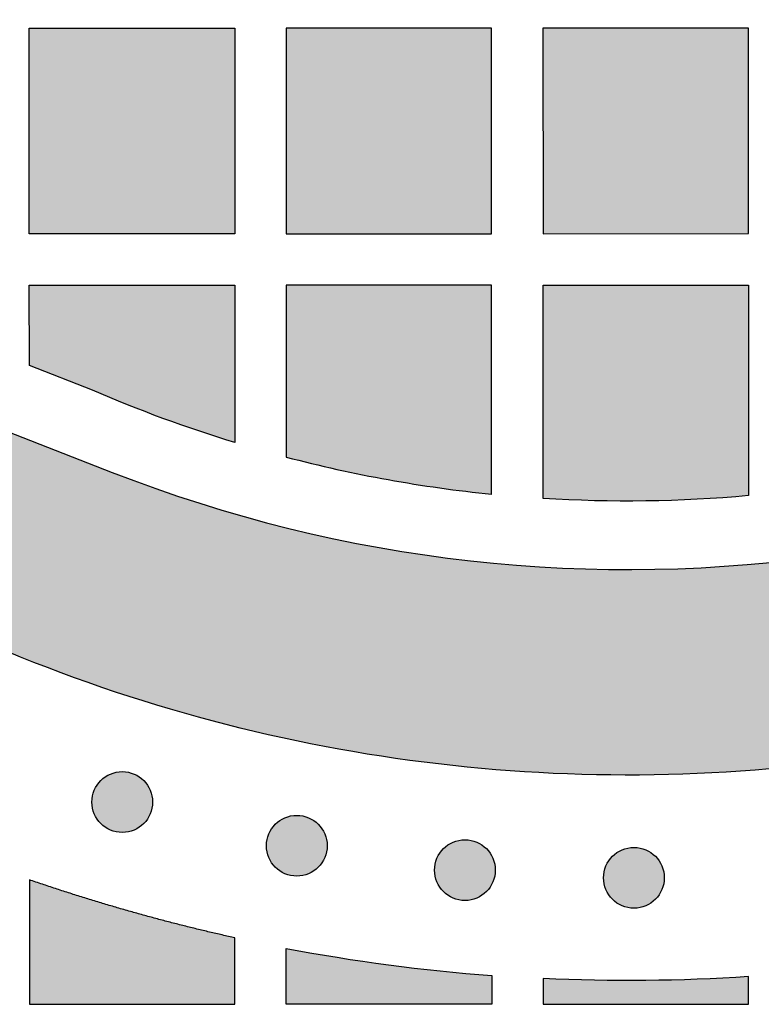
# Model space of a CAD drawing. Header units: millimetres. Extents: x -3873 to -97, y 912 to 4165.
# Tile 407 of 656: x -1579 to -1536, y 2715 to 2772. Entities that reach past the tile are written whole.
import ezdxf

# ---------------------------------------------------------------- set-up
doc = ezdxf.new("R2010")
doc.units = ezdxf.units.MM
doc.layers.add('pattern', color=7, linetype='Continuous', true_color=0x000000)

msp = doc.modelspace()

# ---------------------------------------------------------------- hatches: boundary and pattern name
at = {"layer": 'pattern'}
for points in [[(-1582.065, 2736.226), (-1587.821, 2751.251), (-1573.594, 2745.686), (-1571.085, 2744.751), (-1568.538, 2743.896), (-1565.957, 2743.121), (-1563.344, 2742.429), (-1560.705, 2741.821), (-1558.043, 2741.299), (-1555.362, 2740.865), (-1552.667, 2740.519), (-1549.962, 2740.262), (-1547.251, 2740.093), (-1544.539, 2740.014), (-1541.831, 2740.024), (-1539.13, 2740.123), (-1536.441, 2740.309), (-1533.768, 2740.581), (-1531.116, 2740.939), (-1530.121, 2741.099), (-1529.128, 2741.28), (-1528.135, 2741.48), (-1527.144, 2741.701), (-1526.155, 2741.941), (-1525.169, 2742.202), (-1524.186, 2742.483), (-1523.207, 2742.783), (-1522.233, 2743.104), (-1521.264, 2743.445), (-1520.301, 2743.805), (-1519.345, 2744.184), (-1518.395, 2744.583), (-1517.453, 2745.002), (-1516.52, 2745.439), (-1515.595, 2745.895), (-1514.679, 2746.369), (-1513.773, 2746.861), (-1512.878, 2747.371), (-1511.993, 2747.899), (-1511.12, 2748.444), (-1510.259, 2749.006), (-1509.41, 2749.584), (-1508.574, 2750.178), (-1507.751, 2750.787), (-1506.942, 2751.412), (-1506.147, 2752.051), (-1505.367, 2752.704), (-1504.602, 2753.371), (-1503.851, 2754.052), (-1503.116, 2754.745), (-1502.398, 2755.45), (-1501.692, 2756.169), (-1501, 2756.904), (-1500.319, 2757.654), (-1499.653, 2758.42), (-1498.999, 2759.2), (-1498.36, 2759.995), (-1497.736, 2760.804), (-1497.126, 2761.627), (-1496.533, 2762.463), (-1495.955, 2763.312), (-1495.393, 2764.173), (-1494.849, 2765.046), (-1494.321, 2765.931), (-1493.811, 2766.827), (-1493.319, 2767.732), (-1492.845, 2768.648), (-1492.389, 2769.573), (-1491.952, 2770.507), (-1491.534, 2771.449), (-1491.135, 2772.399), (-1490.755, 2773.356), (-1490.395, 2774.319), (-1490.055, 2775.287), (-1489.735, 2776.262), (-1489.434, 2777.24), (-1489.154, 2778.223), (-1488.893, 2779.209), (-1488.653, 2780.198), (-1488.432, 2781.189), (-1488.232, 2782.182), (-1488.052, 2783.176), (-1487.891, 2784.17), (-1487.534, 2786.823), (-1487.262, 2789.496), (-1487.076, 2792.185), (-1486.979, 2794.886), (-1486.969, 2797.594), (-1487.049, 2800.306), (-1487.217, 2803.016), (-1487.475, 2805.721), (-1487.822, 2808.416), (-1488.256, 2811.097), (-1488.778, 2813.759), (-1489.386, 2816.399), (-1490.079, 2819.011), (-1490.854, 2821.592), (-1491.71, 2824.139), (-1492.645, 2826.647), (-1498.212, 2840.874), (-1483.187, 2835.121), (-1482.522, 2833.594), (-1481.881, 2832.052), (-1481.267, 2830.496), (-1480.679, 2828.926), (-1480.119, 2827.343), (-1479.585, 2825.747), (-1479.079, 2824.139), (-1478.601, 2822.52), (-1478.151, 2820.891), (-1477.731, 2819.253), (-1477.339, 2817.605), (-1476.976, 2815.95), (-1476.643, 2814.287), (-1476.34, 2812.617), (-1476.066, 2810.942), (-1475.823, 2809.262), (-1475.609, 2807.578), (-1475.426, 2805.89), (-1475.274, 2804.201), (-1475.151, 2802.509), (-1475.059, 2800.817), (-1474.998, 2799.124), (-1474.967, 2797.433), (-1474.966, 2795.743), (-1474.995, 2794.055), (-1475.054, 2792.371), (-1475.142, 2790.691), (-1475.261, 2789.015), (-1475.409, 2787.345), (-1475.586, 2785.681), (-1475.792, 2784.025), (-1476.026, 2782.376), (-1476.224, 2781.15), (-1476.446, 2779.925), (-1476.693, 2778.701), (-1476.965, 2777.479), (-1477.261, 2776.259), (-1477.582, 2775.043), (-1477.928, 2773.832), (-1478.299, 2772.625), (-1478.694, 2771.424), (-1479.114, 2770.229), (-1479.558, 2769.042), (-1480.025, 2767.863), (-1480.517, 2766.692), (-1481.033, 2765.53), (-1481.571, 2764.379), (-1482.133, 2763.238), (-1482.718, 2762.109), (-1483.325, 2760.992), (-1483.954, 2759.888), (-1484.604, 2758.797), (-1485.276, 2757.721), (-1485.968, 2756.659), (-1486.68, 2755.612), (-1487.413, 2754.581), (-1488.164, 2753.567), (-1488.934, 2752.569), (-1489.722, 2751.589), (-1490.527, 2750.627), (-1491.349, 2749.683), (-1492.188, 2748.758), (-1493.042, 2747.852), (-1493.912, 2746.965), (-1494.798, 2746.096), (-1495.704, 2745.241), (-1496.629, 2744.403), (-1497.573, 2743.58), (-1498.535, 2742.775), (-1499.515, 2741.986), (-1500.512, 2741.216), (-1501.527, 2740.465), (-1502.557, 2739.733), (-1503.604, 2739.02), (-1504.666, 2738.328), (-1505.742, 2737.656), (-1506.833, 2737.005), (-1507.937, 2736.376), (-1509.054, 2735.769), (-1510.183, 2735.184), (-1511.323, 2734.622), (-1512.475, 2734.083), (-1513.636, 2733.568), (-1514.807, 2733.076), (-1515.986, 2732.607), (-1517.173, 2732.163), (-1518.368, 2731.744), (-1519.569, 2731.348), (-1520.776, 2730.978), (-1521.987, 2730.631), (-1523.203, 2730.31), (-1524.422, 2730.013), (-1525.644, 2729.742), (-1526.868, 2729.494), (-1528.094, 2729.272), (-1529.319, 2729.074), (-1530.968, 2728.839), (-1532.625, 2728.633), (-1534.288, 2728.456), (-1535.958, 2728.308), (-1537.634, 2728.189), (-1539.314, 2728.1), (-1540.999, 2728.04), (-1542.686, 2728.011), (-1544.376, 2728.012), (-1546.068, 2728.043), (-1547.76, 2728.104), (-1549.452, 2728.196), (-1551.144, 2728.318), (-1552.834, 2728.47), (-1554.521, 2728.653), (-1556.206, 2728.866), (-1557.886, 2729.109), (-1559.561, 2729.382), (-1561.23, 2729.686), (-1562.893, 2730.018), (-1564.549, 2730.381), (-1566.196, 2730.772), (-1567.835, 2731.193), (-1569.464, 2731.642), (-1571.083, 2732.12), (-1572.691, 2732.626), (-1574.287, 2733.159), (-1575.87, 2733.72), (-1577.44, 2734.307), (-1578.997, 2734.921), (-1580.539, 2735.561)], [(-1578.43, 2771.621), (-1566.43, 2771.622), (-1566.429, 2759.622), (-1578.429, 2759.621)], [(-1563.429, 2759.622), (-1551.429, 2759.623), (-1551.43, 2771.623), (-1563.43, 2771.622)], [(-1548.43, 2771.623), (-1548.429, 2759.624), (-1536.429, 2759.625), (-1536.43, 2771.624)], [(-1566.428, 2747.428), (-1568.539, 2748.104), (-1570.63, 2748.84), (-1572.701, 2749.634), (-1574.747, 2750.486), (-1578.428, 2751.926), (-1578.429, 2756.621), (-1566.429, 2756.622)], [(-1551.428, 2744.41), (-1551.429, 2756.623), (-1563.428, 2756.622), (-1563.428, 2746.577), (-1561.949, 2746.205), (-1560.463, 2745.861), (-1558.969, 2745.547), (-1557.47, 2745.261), (-1555.965, 2745.004), (-1554.456, 2744.776), (-1552.943, 2744.578)], [(-1548.428, 2744.163), (-1548.429, 2756.623), (-1536.429, 2756.624), (-1536.428, 2744.325), (-1537.923, 2744.205), (-1539.422, 2744.113), (-1540.923, 2744.05), (-1542.424, 2744.015), (-1543.927, 2744.009), (-1545.428, 2744.032), (-1546.929, 2744.083)], [(-1574.258, 2725.178), (-1574.229, 2725.15), (-1574.2, 2725.123), (-1574.17, 2725.097), (-1574.14, 2725.07), (-1574.108, 2725.045), (-1574.076, 2725.019), (-1574.042, 2724.995), (-1574.008, 2724.971), (-1573.973, 2724.947), (-1573.938, 2724.925), (-1573.901, 2724.902), (-1573.864, 2724.881), (-1573.826, 2724.861), (-1573.787, 2724.841), (-1573.748, 2724.822), (-1573.708, 2724.804), (-1573.667, 2724.787), (-1573.626, 2724.771), (-1573.584, 2724.756), (-1573.541, 2724.742), (-1573.498, 2724.729), (-1573.455, 2724.717), (-1573.411, 2724.706), (-1573.366, 2724.696), (-1573.322, 2724.687), (-1573.277, 2724.68), (-1573.232, 2724.673), (-1573.186, 2724.668), (-1573.14, 2724.664), (-1573.095, 2724.661), (-1573.049, 2724.659), (-1573.003, 2724.658), (-1572.957, 2724.659), (-1572.911, 2724.661), (-1572.865, 2724.664), (-1572.82, 2724.668), (-1572.774, 2724.673), (-1572.729, 2724.68), (-1572.684, 2724.687), (-1572.639, 2724.696), (-1572.595, 2724.706), (-1572.551, 2724.717), (-1572.508, 2724.729), (-1572.465, 2724.742), (-1572.422, 2724.756), (-1572.38, 2724.771), (-1572.339, 2724.787), (-1572.298, 2724.804), (-1572.258, 2724.822), (-1572.219, 2724.841), (-1572.18, 2724.861), (-1572.142, 2724.881), (-1572.105, 2724.903), (-1572.068, 2724.925), (-1572.032, 2724.947), (-1571.998, 2724.971), (-1571.963, 2724.995), (-1571.93, 2725.02), (-1571.898, 2725.045), (-1571.866, 2725.071), (-1571.835, 2725.097), (-1571.805, 2725.123), (-1571.776, 2725.151), (-1571.748, 2725.178), (-1571.721, 2725.206), (-1571.694, 2725.235), (-1571.667, 2725.265), (-1571.641, 2725.296), (-1571.615, 2725.328), (-1571.59, 2725.36), (-1571.565, 2725.393), (-1571.541, 2725.427), (-1571.518, 2725.462), (-1571.495, 2725.498), (-1571.473, 2725.535), (-1571.452, 2725.572), (-1571.431, 2725.61), (-1571.411, 2725.649), (-1571.393, 2725.688), (-1571.375, 2725.728), (-1571.358, 2725.769), (-1571.342, 2725.81), (-1571.326, 2725.852), (-1571.312, 2725.895), (-1571.299, 2725.938), (-1571.287, 2725.981), (-1571.276, 2726.025), (-1571.266, 2726.069), (-1571.258, 2726.114), (-1571.25, 2726.159), (-1571.244, 2726.204), (-1571.238, 2726.25), (-1571.234, 2726.295), (-1571.231, 2726.341), (-1571.229, 2726.387), (-1571.229, 2726.433), (-1571.229, 2726.479), (-1571.231, 2726.525), (-1571.234, 2726.57), (-1571.238, 2726.616), (-1571.244, 2726.662), (-1571.25, 2726.707), (-1571.258, 2726.752), (-1571.266, 2726.796), (-1571.276, 2726.841), (-1571.287, 2726.885), (-1571.299, 2726.928), (-1571.312, 2726.971), (-1571.326, 2727.014), (-1571.342, 2727.055), (-1571.358, 2727.097), (-1571.375, 2727.138), (-1571.393, 2727.178), (-1571.412, 2727.217), (-1571.431, 2727.256), (-1571.452, 2727.294), (-1571.473, 2727.331), (-1571.495, 2727.368), (-1571.518, 2727.403), (-1571.541, 2727.438), (-1571.565, 2727.472), (-1571.59, 2727.506), (-1571.615, 2727.538), (-1571.641, 2727.57), (-1571.667, 2727.6), (-1571.694, 2727.63), (-1571.721, 2727.659), (-1571.749, 2727.687), (-1571.777, 2727.715), (-1571.806, 2727.742), (-1571.836, 2727.769), (-1571.866, 2727.795), (-1571.898, 2727.821), (-1571.93, 2727.846), (-1571.964, 2727.871), (-1571.998, 2727.895), (-1572.033, 2727.918), (-1572.068, 2727.941), (-1572.105, 2727.963), (-1572.142, 2727.984), (-1572.18, 2728.005), (-1572.219, 2728.024), (-1572.258, 2728.043), (-1572.298, 2728.061), (-1572.339, 2728.078), (-1572.381, 2728.094), (-1572.422, 2728.109), (-1572.465, 2728.123), (-1572.508, 2728.137), (-1572.551, 2728.149), (-1572.595, 2728.16), (-1572.64, 2728.169), (-1572.684, 2728.178), (-1572.729, 2728.186), (-1572.774, 2728.192), (-1572.82, 2728.198), (-1572.866, 2728.202), (-1572.911, 2728.205), (-1572.957, 2728.206), (-1573.003, 2728.207), (-1573.049, 2728.206), (-1573.095, 2728.205), (-1573.141, 2728.202), (-1573.186, 2728.197), (-1573.232, 2728.192), (-1573.277, 2728.186), (-1573.322, 2728.178), (-1573.367, 2728.169), (-1573.411, 2728.159), (-1573.455, 2728.148), (-1573.498, 2728.136), (-1573.541, 2728.123), (-1573.584, 2728.109), (-1573.626, 2728.094), (-1573.667, 2728.078), (-1573.708, 2728.061), (-1573.748, 2728.043), (-1573.787, 2728.024), (-1573.826, 2728.005), (-1573.864, 2727.984), (-1573.901, 2727.963), (-1573.938, 2727.941), (-1573.974, 2727.918), (-1574.009, 2727.895), (-1574.043, 2727.871), (-1574.076, 2727.846), (-1574.108, 2727.821), (-1574.14, 2727.795), (-1574.171, 2727.769), (-1574.201, 2727.742), (-1574.23, 2727.715), (-1574.258, 2727.687), (-1574.285, 2727.659), (-1574.312, 2727.63), (-1574.339, 2727.6), (-1574.365, 2727.569), (-1574.391, 2727.538), (-1574.416, 2727.505), (-1574.441, 2727.472), (-1574.465, 2727.438), (-1574.488, 2727.403), (-1574.511, 2727.367), (-1574.533, 2727.331), (-1574.555, 2727.294), (-1574.575, 2727.256), (-1574.595, 2727.217), (-1574.613, 2727.177), (-1574.631, 2727.137), (-1574.648, 2727.097), (-1574.665, 2727.055), (-1574.68, 2727.013), (-1574.694, 2726.971), (-1574.707, 2726.928), (-1574.719, 2726.884), (-1574.73, 2726.84), (-1574.74, 2726.796), (-1574.748, 2726.751), (-1574.756, 2726.707), (-1574.763, 2726.661), (-1574.768, 2726.616), (-1574.772, 2726.57), (-1574.775, 2726.524), (-1574.777, 2726.478), (-1574.777, 2726.433), (-1574.777, 2726.387), (-1574.775, 2726.341), (-1574.772, 2726.295), (-1574.768, 2726.249), (-1574.763, 2726.204), (-1574.756, 2726.159), (-1574.748, 2726.114), (-1574.74, 2726.069), (-1574.73, 2726.025), (-1574.719, 2725.981), (-1574.707, 2725.937), (-1574.694, 2725.894), (-1574.68, 2725.852), (-1574.664, 2725.81), (-1574.648, 2725.769), (-1574.631, 2725.728), (-1574.613, 2725.688), (-1574.595, 2725.648), (-1574.575, 2725.61), (-1574.554, 2725.572), (-1574.533, 2725.534), (-1574.511, 2725.498), (-1574.488, 2725.462), (-1574.465, 2725.427), (-1574.441, 2725.393), (-1574.416, 2725.36), (-1574.391, 2725.327), (-1574.365, 2725.296), (-1574.339, 2725.265), (-1574.312, 2725.235), (-1574.285, 2725.206)], [(-1564.064, 2722.625), (-1564.036, 2722.598), (-1564.007, 2722.57), (-1563.977, 2722.544), (-1563.946, 2722.517), (-1563.915, 2722.492), (-1563.882, 2722.466), (-1563.849, 2722.442), (-1563.815, 2722.418), (-1563.78, 2722.394), (-1563.744, 2722.372), (-1563.708, 2722.35), (-1563.67, 2722.328), (-1563.632, 2722.308), (-1563.594, 2722.288), (-1563.554, 2722.269), (-1563.514, 2722.251), (-1563.473, 2722.234), (-1563.432, 2722.218), (-1563.39, 2722.203), (-1563.348, 2722.189), (-1563.305, 2722.176), (-1563.261, 2722.164), (-1563.217, 2722.153), (-1563.173, 2722.143), (-1563.128, 2722.134), (-1563.083, 2722.127), (-1563.038, 2722.12), (-1562.993, 2722.115), (-1562.947, 2722.111), (-1562.901, 2722.108), (-1562.855, 2722.106), (-1562.809, 2722.105), (-1562.763, 2722.106), (-1562.718, 2722.108), (-1562.672, 2722.111), (-1562.626, 2722.115), (-1562.581, 2722.12), (-1562.535, 2722.127), (-1562.49, 2722.134), (-1562.446, 2722.143), (-1562.401, 2722.153), (-1562.358, 2722.164), (-1562.314, 2722.176), (-1562.271, 2722.189), (-1562.229, 2722.203), (-1562.187, 2722.218), (-1562.145, 2722.234), (-1562.105, 2722.251), (-1562.065, 2722.269), (-1562.025, 2722.288), (-1561.986, 2722.308), (-1561.948, 2722.328), (-1561.911, 2722.35), (-1561.875, 2722.372), (-1561.839, 2722.394), (-1561.804, 2722.418), (-1561.77, 2722.442), (-1561.737, 2722.467), (-1561.704, 2722.492), (-1561.673, 2722.518), (-1561.642, 2722.544), (-1561.612, 2722.571), (-1561.583, 2722.598), (-1561.555, 2722.625), (-1561.527, 2722.653), (-1561.5, 2722.682), (-1561.473, 2722.712), (-1561.447, 2722.743), (-1561.421, 2722.775), (-1561.396, 2722.807), (-1561.371, 2722.84), (-1561.347, 2722.875), (-1561.324, 2722.909), (-1561.301, 2722.945), (-1561.279, 2722.982), (-1561.258, 2723.019), (-1561.237, 2723.057), (-1561.218, 2723.096), (-1561.199, 2723.135), (-1561.181, 2723.175), (-1561.164, 2723.216), (-1561.148, 2723.257), (-1561.133, 2723.299), (-1561.119, 2723.342), (-1561.106, 2723.385), (-1561.094, 2723.428), (-1561.083, 2723.472), (-1561.073, 2723.516), (-1561.064, 2723.561), (-1561.056, 2723.606), (-1561.05, 2723.651), (-1561.045, 2723.697), (-1561.04, 2723.742), (-1561.038, 2723.788), (-1561.036, 2723.834), (-1561.035, 2723.88), (-1561.036, 2723.926), (-1561.038, 2723.972), (-1561.041, 2724.018), (-1561.045, 2724.063), (-1561.05, 2724.109), (-1561.056, 2724.154), (-1561.064, 2724.199), (-1561.073, 2724.243), (-1561.083, 2724.288), (-1561.094, 2724.332), (-1561.106, 2724.375), (-1561.119, 2724.418), (-1561.133, 2724.461), (-1561.148, 2724.503), (-1561.164, 2724.544), (-1561.181, 2724.585), (-1561.199, 2724.625), (-1561.218, 2724.664), (-1561.238, 2724.703), (-1561.258, 2724.741), (-1561.279, 2724.778), (-1561.301, 2724.815), (-1561.324, 2724.85), (-1561.348, 2724.885), (-1561.372, 2724.919), (-1561.396, 2724.953), (-1561.422, 2724.985), (-1561.447, 2725.017), (-1561.474, 2725.047), (-1561.5, 2725.077), (-1561.527, 2725.106), (-1561.555, 2725.135), (-1561.583, 2725.162), (-1561.612, 2725.189), (-1561.642, 2725.216), (-1561.673, 2725.242), (-1561.704, 2725.268), (-1561.737, 2725.293), (-1561.77, 2725.318), (-1561.804, 2725.342), (-1561.839, 2725.365), (-1561.875, 2725.388), (-1561.911, 2725.41), (-1561.949, 2725.431), (-1561.987, 2725.452), (-1562.025, 2725.471), (-1562.065, 2725.49), (-1562.105, 2725.508), (-1562.146, 2725.525), (-1562.187, 2725.541), (-1562.229, 2725.556), (-1562.271, 2725.571), (-1562.314, 2725.584), (-1562.358, 2725.596), (-1562.402, 2725.607), (-1562.446, 2725.616), (-1562.491, 2725.625), (-1562.536, 2725.633), (-1562.581, 2725.639), (-1562.626, 2725.645), (-1562.672, 2725.649), (-1562.718, 2725.652), (-1562.764, 2725.653), (-1562.81, 2725.654), (-1562.856, 2725.653), (-1562.901, 2725.652), (-1562.947, 2725.649), (-1562.993, 2725.645), (-1563.038, 2725.639), (-1563.084, 2725.633), (-1563.129, 2725.625), (-1563.173, 2725.616), (-1563.217, 2725.607), (-1563.261, 2725.596), (-1563.305, 2725.584), (-1563.348, 2725.57), (-1563.39, 2725.556), (-1563.432, 2725.541), (-1563.474, 2725.525), (-1563.514, 2725.508), (-1563.554, 2725.49), (-1563.594, 2725.471), (-1563.633, 2725.452), (-1563.671, 2725.431), (-1563.708, 2725.41), (-1563.744, 2725.388), (-1563.78, 2725.365), (-1563.815, 2725.342), (-1563.849, 2725.318), (-1563.882, 2725.293), (-1563.915, 2725.268), (-1563.946, 2725.242), (-1563.977, 2725.216), (-1564.007, 2725.189), (-1564.036, 2725.162), (-1564.064, 2725.134), (-1564.092, 2725.106), (-1564.119, 2725.077), (-1564.146, 2725.047), (-1564.172, 2725.016), (-1564.198, 2724.985), (-1564.223, 2724.952), (-1564.247, 2724.919), (-1564.272, 2724.885), (-1564.295, 2724.85), (-1564.318, 2724.814), (-1564.34, 2724.778), (-1564.361, 2724.741), (-1564.381, 2724.703), (-1564.401, 2724.664), (-1564.42, 2724.624), (-1564.438, 2724.584), (-1564.455, 2724.544), (-1564.471, 2724.502), (-1564.486, 2724.46), (-1564.5, 2724.418), (-1564.513, 2724.375), (-1564.525, 2724.331), (-1564.536, 2724.288), (-1564.546, 2724.243), (-1564.555, 2724.199), (-1564.563, 2724.154), (-1564.569, 2724.108), (-1564.574, 2724.063), (-1564.578, 2724.017), (-1564.581, 2723.971), (-1564.583, 2723.926), (-1564.584, 2723.88), (-1564.583, 2723.834), (-1564.581, 2723.788), (-1564.578, 2723.742), (-1564.574, 2723.696), (-1564.569, 2723.651), (-1564.562, 2723.606), (-1564.555, 2723.561), (-1564.546, 2723.516), (-1564.536, 2723.472), (-1564.525, 2723.428), (-1564.513, 2723.384), (-1564.5, 2723.341), (-1564.486, 2723.299), (-1564.471, 2723.257), (-1564.455, 2723.216), (-1564.438, 2723.175), (-1564.42, 2723.135), (-1564.401, 2723.095), (-1564.381, 2723.057), (-1564.361, 2723.019), (-1564.34, 2722.981), (-1564.318, 2722.945), (-1564.295, 2722.909), (-1564.271, 2722.874), (-1564.247, 2722.84), (-1564.223, 2722.807), (-1564.197, 2722.774), (-1564.172, 2722.743), (-1564.145, 2722.712), (-1564.119, 2722.682), (-1564.092, 2722.653)], [(-1554.243, 2721.202), (-1554.214, 2721.175), (-1554.185, 2721.148), (-1554.155, 2721.121), (-1554.125, 2721.095), (-1554.093, 2721.069), (-1554.061, 2721.044), (-1554.027, 2721.019), (-1553.993, 2720.995), (-1553.958, 2720.972), (-1553.923, 2720.949), (-1553.886, 2720.927), (-1553.849, 2720.906), (-1553.811, 2720.885), (-1553.772, 2720.865), (-1553.733, 2720.847), (-1553.693, 2720.829), (-1553.652, 2720.812), (-1553.611, 2720.796), (-1553.569, 2720.78), (-1553.526, 2720.766), (-1553.483, 2720.753), (-1553.44, 2720.741), (-1553.396, 2720.73), (-1553.351, 2720.72), (-1553.307, 2720.712), (-1553.262, 2720.704), (-1553.217, 2720.698), (-1553.171, 2720.692), (-1553.126, 2720.688), (-1553.08, 2720.685), (-1553.034, 2720.683), (-1552.988, 2720.683), (-1552.942, 2720.683), (-1552.896, 2720.685), (-1552.85, 2720.688), (-1552.805, 2720.692), (-1552.759, 2720.698), (-1552.714, 2720.704), (-1552.669, 2720.712), (-1552.624, 2720.721), (-1552.58, 2720.73), (-1552.536, 2720.741), (-1552.493, 2720.753), (-1552.45, 2720.766), (-1552.407, 2720.781), (-1552.365, 2720.796), (-1552.324, 2720.812), (-1552.283, 2720.829), (-1552.243, 2720.847), (-1552.204, 2720.866), (-1552.165, 2720.885), (-1552.127, 2720.906), (-1552.09, 2720.927), (-1552.053, 2720.949), (-1552.017, 2720.972), (-1551.983, 2720.995), (-1551.948, 2721.019), (-1551.915, 2721.044), (-1551.883, 2721.069), (-1551.851, 2721.095), (-1551.82, 2721.121), (-1551.791, 2721.148), (-1551.761, 2721.175), (-1551.733, 2721.203), (-1551.706, 2721.231), (-1551.679, 2721.26), (-1551.652, 2721.29), (-1551.626, 2721.32), (-1551.6, 2721.352), (-1551.575, 2721.384), (-1551.55, 2721.418), (-1551.526, 2721.452), (-1551.503, 2721.487), (-1551.48, 2721.523), (-1551.458, 2721.559), (-1551.437, 2721.596), (-1551.416, 2721.634), (-1551.396, 2721.673), (-1551.378, 2721.712), (-1551.36, 2721.753), (-1551.343, 2721.793), (-1551.327, 2721.835), (-1551.311, 2721.877), (-1551.297, 2721.919), (-1551.284, 2721.962), (-1551.272, 2722.005), (-1551.261, 2722.049), (-1551.251, 2722.094), (-1551.243, 2722.138), (-1551.235, 2722.183), (-1551.229, 2722.229), (-1551.223, 2722.274), (-1551.219, 2722.32), (-1551.216, 2722.365), (-1551.214, 2722.411), (-1551.214, 2722.457), (-1551.214, 2722.503), (-1551.216, 2722.549), (-1551.219, 2722.595), (-1551.223, 2722.641), (-1551.229, 2722.686), (-1551.235, 2722.731), (-1551.243, 2722.776), (-1551.251, 2722.821), (-1551.261, 2722.865), (-1551.272, 2722.909), (-1551.284, 2722.952), (-1551.297, 2722.995), (-1551.312, 2723.038), (-1551.327, 2723.08), (-1551.343, 2723.121), (-1551.36, 2723.162), (-1551.378, 2723.202), (-1551.397, 2723.241), (-1551.416, 2723.28), (-1551.437, 2723.318), (-1551.458, 2723.355), (-1551.48, 2723.392), (-1551.503, 2723.428), (-1551.526, 2723.463), (-1551.55, 2723.497), (-1551.575, 2723.53), (-1551.6, 2723.562), (-1551.626, 2723.594), (-1551.652, 2723.625), (-1551.679, 2723.655), (-1551.706, 2723.684), (-1551.734, 2723.712), (-1551.762, 2723.739), (-1551.791, 2723.767), (-1551.821, 2723.793), (-1551.851, 2723.819), (-1551.883, 2723.845), (-1551.915, 2723.87), (-1551.949, 2723.895), (-1551.983, 2723.919), (-1552.018, 2723.943), (-1552.053, 2723.965), (-1552.09, 2723.987), (-1552.127, 2724.009), (-1552.165, 2724.029), (-1552.204, 2724.049), (-1552.243, 2724.068), (-1552.283, 2724.086), (-1552.324, 2724.103), (-1552.366, 2724.119), (-1552.407, 2724.134), (-1552.45, 2724.148), (-1552.493, 2724.161), (-1552.536, 2724.173), (-1552.58, 2724.184), (-1552.625, 2724.194), (-1552.669, 2724.203), (-1552.714, 2724.21), (-1552.759, 2724.217), (-1552.805, 2724.222), (-1552.851, 2724.226), (-1552.896, 2724.229), (-1552.942, 2724.231), (-1552.988, 2724.231), (-1553.034, 2724.231), (-1553.08, 2724.229), (-1553.126, 2724.226), (-1553.171, 2724.222), (-1553.217, 2724.217), (-1553.262, 2724.21), (-1553.307, 2724.203), (-1553.352, 2724.194), (-1553.396, 2724.184), (-1553.44, 2724.173), (-1553.483, 2724.161), (-1553.526, 2724.148), (-1553.569, 2724.134), (-1553.611, 2724.119), (-1553.652, 2724.102), (-1553.693, 2724.085), (-1553.733, 2724.067), (-1553.772, 2724.049), (-1553.811, 2724.029), (-1553.849, 2724.008), (-1553.886, 2723.987), (-1553.923, 2723.965), (-1553.959, 2723.942), (-1553.994, 2723.919), (-1554.028, 2723.895), (-1554.061, 2723.87), (-1554.093, 2723.845), (-1554.125, 2723.819), (-1554.156, 2723.793), (-1554.186, 2723.766), (-1554.215, 2723.739), (-1554.243, 2723.712), (-1554.27, 2723.683), (-1554.297, 2723.654), (-1554.324, 2723.625), (-1554.35, 2723.594), (-1554.376, 2723.562), (-1554.401, 2723.53), (-1554.426, 2723.496), (-1554.45, 2723.462), (-1554.474, 2723.427), (-1554.496, 2723.392), (-1554.518, 2723.355), (-1554.54, 2723.318), (-1554.56, 2723.28), (-1554.58, 2723.241), (-1554.599, 2723.202), (-1554.616, 2723.162), (-1554.633, 2723.121), (-1554.65, 2723.08), (-1554.665, 2723.038), (-1554.679, 2722.995), (-1554.692, 2722.952), (-1554.704, 2722.909), (-1554.715, 2722.865), (-1554.725, 2722.821), (-1554.733, 2722.776), (-1554.741, 2722.731), (-1554.748, 2722.686), (-1554.753, 2722.64), (-1554.757, 2722.595), (-1554.76, 2722.549), (-1554.762, 2722.503), (-1554.762, 2722.457), (-1554.762, 2722.411), (-1554.76, 2722.365), (-1554.757, 2722.319), (-1554.753, 2722.274), (-1554.748, 2722.228), (-1554.741, 2722.183), (-1554.733, 2722.138), (-1554.725, 2722.093), (-1554.715, 2722.049), (-1554.704, 2722.005), (-1554.692, 2721.962), (-1554.679, 2721.919), (-1554.665, 2721.876), (-1554.649, 2721.834), (-1554.633, 2721.793), (-1554.616, 2721.752), (-1554.598, 2721.712), (-1554.58, 2721.673), (-1554.56, 2721.634), (-1554.539, 2721.596), (-1554.518, 2721.559), (-1554.496, 2721.522), (-1554.473, 2721.487), (-1554.45, 2721.452), (-1554.426, 2721.418), (-1554.401, 2721.384), (-1554.376, 2721.352), (-1554.35, 2721.32), (-1554.324, 2721.289), (-1554.297, 2721.26), (-1554.27, 2721.231)], [(-1544.374, 2720.754), (-1544.345, 2720.726), (-1544.316, 2720.699), (-1544.287, 2720.672), (-1544.256, 2720.646), (-1544.224, 2720.62), (-1544.192, 2720.595), (-1544.158, 2720.57), (-1544.124, 2720.546), (-1544.089, 2720.523), (-1544.054, 2720.5), (-1544.017, 2720.478), (-1543.98, 2720.457), (-1543.942, 2720.436), (-1543.903, 2720.417), (-1543.864, 2720.398), (-1543.824, 2720.38), (-1543.783, 2720.363), (-1543.742, 2720.347), (-1543.7, 2720.332), (-1543.657, 2720.318), (-1543.614, 2720.305), (-1543.571, 2720.293), (-1543.527, 2720.282), (-1543.483, 2720.272), (-1543.438, 2720.263), (-1543.393, 2720.255), (-1543.348, 2720.249), (-1543.302, 2720.244), (-1543.257, 2720.239), (-1543.211, 2720.236), (-1543.165, 2720.235), (-1543.119, 2720.234), (-1543.073, 2720.235), (-1543.027, 2720.236), (-1542.981, 2720.239), (-1542.936, 2720.244), (-1542.89, 2720.249), (-1542.845, 2720.255), (-1542.8, 2720.263), (-1542.755, 2720.272), (-1542.711, 2720.282), (-1542.667, 2720.293), (-1542.624, 2720.305), (-1542.581, 2720.318), (-1542.538, 2720.332), (-1542.496, 2720.347), (-1542.455, 2720.363), (-1542.414, 2720.38), (-1542.374, 2720.398), (-1542.335, 2720.417), (-1542.296, 2720.437), (-1542.258, 2720.457), (-1542.221, 2720.478), (-1542.184, 2720.5), (-1542.149, 2720.523), (-1542.114, 2720.547), (-1542.08, 2720.571), (-1542.046, 2720.595), (-1542.014, 2720.62), (-1541.982, 2720.646), (-1541.951, 2720.672), (-1541.922, 2720.699), (-1541.893, 2720.726), (-1541.864, 2720.754), (-1541.837, 2720.782), (-1541.81, 2720.811), (-1541.783, 2720.841), (-1541.757, 2720.872), (-1541.731, 2720.903), (-1541.706, 2720.936), (-1541.681, 2720.969), (-1541.657, 2721.003), (-1541.634, 2721.038), (-1541.611, 2721.074), (-1541.589, 2721.11), (-1541.568, 2721.148), (-1541.547, 2721.186), (-1541.527, 2721.224), (-1541.509, 2721.264), (-1541.491, 2721.304), (-1541.474, 2721.345), (-1541.458, 2721.386), (-1541.442, 2721.428), (-1541.428, 2721.47), (-1541.415, 2721.513), (-1541.403, 2721.557), (-1541.392, 2721.601), (-1541.382, 2721.645), (-1541.374, 2721.69), (-1541.366, 2721.735), (-1541.36, 2721.78), (-1541.354, 2721.825), (-1541.35, 2721.871), (-1541.347, 2721.917), (-1541.345, 2721.963), (-1541.345, 2722.009), (-1541.345, 2722.054), (-1541.347, 2722.1), (-1541.35, 2722.146), (-1541.354, 2722.192), (-1541.36, 2722.237), (-1541.366, 2722.282), (-1541.374, 2722.327), (-1541.383, 2722.372), (-1541.392, 2722.416), (-1541.403, 2722.46), (-1541.415, 2722.504), (-1541.428, 2722.547), (-1541.443, 2722.589), (-1541.458, 2722.631), (-1541.474, 2722.673), (-1541.491, 2722.713), (-1541.509, 2722.753), (-1541.528, 2722.793), (-1541.547, 2722.831), (-1541.568, 2722.869), (-1541.589, 2722.907), (-1541.611, 2722.943), (-1541.634, 2722.979), (-1541.657, 2723.014), (-1541.681, 2723.048), (-1541.706, 2723.081), (-1541.731, 2723.114), (-1541.757, 2723.145), (-1541.783, 2723.176), (-1541.81, 2723.206), (-1541.837, 2723.235), (-1541.865, 2723.263), (-1541.893, 2723.291), (-1541.922, 2723.318), (-1541.952, 2723.345), (-1541.982, 2723.371), (-1542.014, 2723.397), (-1542.046, 2723.422), (-1542.08, 2723.446), (-1542.114, 2723.47), (-1542.149, 2723.494), (-1542.185, 2723.517), (-1542.221, 2723.539), (-1542.258, 2723.56), (-1542.296, 2723.58), (-1542.335, 2723.6), (-1542.374, 2723.619), (-1542.415, 2723.637), (-1542.455, 2723.654), (-1542.497, 2723.67), (-1542.539, 2723.685), (-1542.581, 2723.699), (-1542.624, 2723.712), (-1542.668, 2723.724), (-1542.711, 2723.735), (-1542.756, 2723.745), (-1542.8, 2723.754), (-1542.845, 2723.761), (-1542.891, 2723.768), (-1542.936, 2723.773), (-1542.982, 2723.777), (-1543.027, 2723.78), (-1543.073, 2723.782), (-1543.119, 2723.783), (-1543.165, 2723.782), (-1543.211, 2723.78), (-1543.257, 2723.777), (-1543.303, 2723.773), (-1543.348, 2723.768), (-1543.393, 2723.761), (-1543.438, 2723.754), (-1543.483, 2723.745), (-1543.527, 2723.735), (-1543.571, 2723.724), (-1543.614, 2723.712), (-1543.657, 2723.699), (-1543.7, 2723.685), (-1543.742, 2723.67), (-1543.783, 2723.654), (-1543.824, 2723.637), (-1543.864, 2723.619), (-1543.903, 2723.6), (-1543.942, 2723.58), (-1543.98, 2723.56), (-1544.017, 2723.538), (-1544.054, 2723.516), (-1544.09, 2723.494), (-1544.125, 2723.47), (-1544.159, 2723.446), (-1544.192, 2723.422), (-1544.224, 2723.396), (-1544.256, 2723.371), (-1544.287, 2723.344), (-1544.317, 2723.318), (-1544.346, 2723.29), (-1544.374, 2723.263), (-1544.401, 2723.235), (-1544.429, 2723.206), (-1544.455, 2723.176), (-1544.481, 2723.145), (-1544.507, 2723.113), (-1544.532, 2723.081), (-1544.557, 2723.048), (-1544.581, 2723.014), (-1544.605, 2722.979), (-1544.627, 2722.943), (-1544.649, 2722.907), (-1544.671, 2722.869), (-1544.691, 2722.831), (-1544.711, 2722.792), (-1544.73, 2722.753), (-1544.748, 2722.713), (-1544.765, 2722.672), (-1544.781, 2722.631), (-1544.796, 2722.589), (-1544.81, 2722.546), (-1544.823, 2722.503), (-1544.835, 2722.46), (-1544.846, 2722.416), (-1544.856, 2722.372), (-1544.865, 2722.327), (-1544.872, 2722.282), (-1544.879, 2722.237), (-1544.884, 2722.191), (-1544.888, 2722.146), (-1544.891, 2722.1), (-1544.893, 2722.054), (-1544.893, 2722.008), (-1544.893, 2721.962), (-1544.891, 2721.916), (-1544.888, 2721.871), (-1544.884, 2721.825), (-1544.879, 2721.78), (-1544.872, 2721.734), (-1544.865, 2721.689), (-1544.856, 2721.645), (-1544.846, 2721.6), (-1544.835, 2721.556), (-1544.823, 2721.513), (-1544.81, 2721.47), (-1544.796, 2721.428), (-1544.781, 2721.386), (-1544.764, 2721.344), (-1544.747, 2721.304), (-1544.729, 2721.263), (-1544.711, 2721.224), (-1544.691, 2721.185), (-1544.67, 2721.147), (-1544.649, 2721.11), (-1544.627, 2721.074), (-1544.604, 2721.038), (-1544.581, 2721.003), (-1544.557, 2720.969), (-1544.532, 2720.936), (-1544.507, 2720.903), (-1544.481, 2720.871), (-1544.455, 2720.841), (-1544.428, 2720.811), (-1544.401, 2720.782)], [(-1578.426, 2721.893), (-1578.425, 2714.621), (-1566.425, 2714.622), (-1566.426, 2718.504), (-1569.426, 2719.211), (-1572.429, 2720.013), (-1575.43, 2720.907)], [(-1563.425, 2717.888), (-1560.444, 2717.364), (-1557.448, 2716.925), (-1554.44, 2716.572), (-1551.425, 2716.304), (-1551.425, 2714.623), (-1563.425, 2714.622)], [(-1536.425, 2716.242), (-1539.422, 2716.085), (-1542.424, 2716.013), (-1545.426, 2716.025), (-1548.425, 2716.122), (-1548.425, 2714.624), (-1536.425, 2714.625)]]:
    msp.add_hatch(color=256, dxfattribs=at).paths.add_polyline_path(points, flags=0)

# ---------------------------------------------------------------- linework, layer by layer
for p, q in [((-1578.426, 2721.893), (-1578.425, 2714.621)), ((-1566.425, 2714.622), (-1566.426, 2718.504)), ((-1578.425, 2714.621), (-1566.425, 2714.622))]:
    msp.add_line(p, q, dxfattribs=at)
for points in [[(-1578.43, 2771.621), (-1566.43, 2771.622), (-1566.429, 2759.622), (-1578.429, 2759.621)], [(-1563.429, 2759.622), (-1551.429, 2759.623), (-1551.43, 2771.623), (-1563.43, 2771.622)], [(-1548.43, 2771.623), (-1548.429, 2759.624), (-1536.429, 2759.625), (-1536.43, 2771.624)]]:
    msp.add_lwpolyline(points, close=True, dxfattribs=at)
for points in [[(-1574.747, 2750.486), (-1578.428, 2751.926), (-1578.429, 2756.621), (-1566.429, 2756.622), (-1566.428, 2747.428)], [(-1551.428, 2744.41), (-1551.429, 2756.623), (-1563.428, 2756.622), (-1563.428, 2746.577)], [(-1548.428, 2744.163), (-1548.429, 2756.623), (-1536.429, 2756.624), (-1536.428, 2744.325)], [(-1582.065, 2736.226), (-1587.821, 2751.251), (-1573.594, 2745.686)], [(-1551.425, 2716.304), (-1551.425, 2714.623), (-1563.425, 2714.622), (-1563.425, 2717.888)], [(-1548.425, 2716.122), (-1548.425, 2714.624), (-1536.425, 2714.625), (-1536.425, 2716.242)]]:
    msp.add_lwpolyline(points, dxfattribs=at)
for centre in [(-1573.003, 2726.433), (-1562.809, 2723.88), (-1552.988, 2722.457), (-1543.119, 2722.008)]:
    msp.add_circle(centre, 1.774, dxfattribs=at)
at = {"layer": 'pattern', "extrusion": (0, 0, -1)}
for radius, start, end in [(78.651, 286.95832, 293.41847), (78.651, 264.85021, 273.60119), (94.651, 261.39124, 294.05306), (106.651, 266.20328, 272.65371)]:
    msp.add_arc((1543.487, 2822.659), radius, start, end, dxfattribs=at)
at = {"layer": 'pattern'}
for radius, start, end in [(78.651, 255.31352, 264.20567), (82.651, 248.63815, 278.60876), (106.651, 259.22544, 265.73147)]:
    msp.add_arc((-1543.487, 2822.659), radius, start, end, dxfattribs=at)
msp.add_rational_spline([(-1566.426, 2718.504), (-1572.432, 2719.826), (-1578.426, 2721.893)], [1, 0.998341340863, 1], degree=2, dxfattribs=at)

doc.saveas('drawing.dxf')
